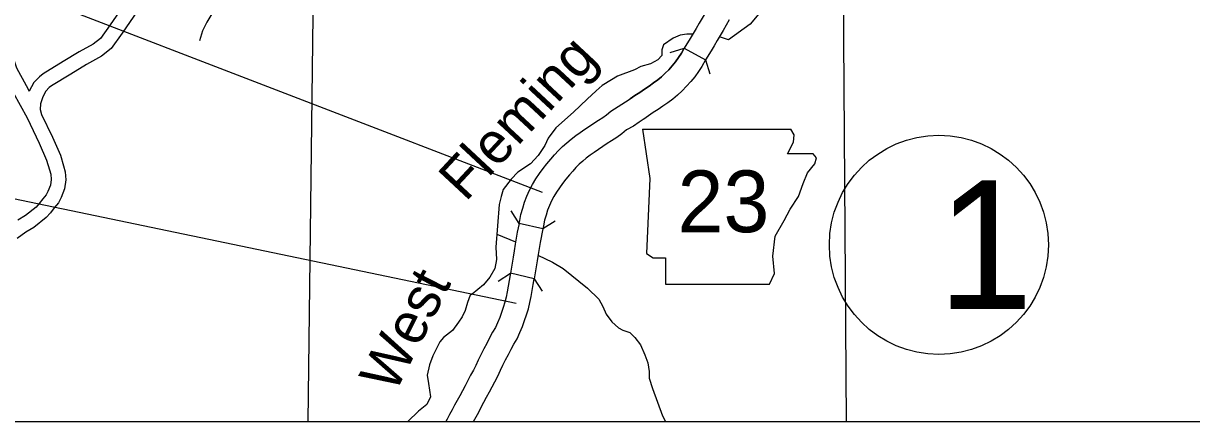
# Model space of a CAD drawing. Extents: x 0 to 3171, y 0 to 2059.
# Drawn here: x 1303 to 1502.8, y 254.4 to 322.5 of the extents above; entities that cross this region are included whole.
import ezdxf

# ---------------------------------------------------------------- set-up
doc = ezdxf.new("R2010")
doc.units = 0
for name, color, linetype in [('Default', 7, 'Continuous'), ('Level 10', 7, 'Continuous'), ('Level 21', 7, 'Continuous'), ('Level 35', 7, 'Continuous'), ('Level 37', 7, 'Continuous'), ('Level 4', 7, 'Continuous'), ('Level 46', 7, 'Continuous'), ('Level 5', 7, 'Continuous')]:
    doc.layers.add(name, color=color, linetype=linetype)

msp = doc.modelspace()

# ---------------------------------------------------------------- linework, layer by layer
at = {"layer": 'Default'}
for p, q in [((990.73, 447.98), (1391.7, 293.66)), ((1029.42, 433.09), (1391.7, 293.66)), ((987.22, 357.79), (1387.27, 274.68)), ((1029.42, 349.02), (1387.27, 274.68)), ((1029.42, 254.41), (2119.81, 254.41))]:
    msp.add_line(p, q, dxfattribs=at)
msp.add_lwpolyline([(2119.81, 1254.61), (1029.42, 1254.61), (1029.42, 254.41), (2119.81, 254.41)], close=True, dxfattribs=at)
msp.add_lwpolyline([(2119.81, 1254.61), (1029.42, 1254.61), (1029.42, 254.41), (2119.81, 254.41)], close=True, dxfattribs=at)
msp.add_lwpolyline([(2119.81, 1254.61), (1029.42, 1254.61), (1029.42, 254.41), (2119.81, 254.41)], close=True, dxfattribs=at)
msp.add_circle((1459.55, 284.64), 18.73, dxfattribs=at)
msp.add_circle((1459.55, 284.64), 18.73, dxfattribs=at)
at = {"layer": 'Level 10'}
for p, q in [((1409.2, 311.25), (1409.21, 311.25)), ((1411.54, 307.8), (1411.53, 307.8))]:
    msp.add_line(p, q, dxfattribs=at)
for points in [[(1420.06, 325.17), (1419.55, 324.28), (1419.05, 323.41), (1418.53, 322.53), (1418.02, 321.65), (1417.51, 320.77), (1417.01, 319.91), (1415.96, 318.25)], [(1423.7, 323.14), (1422.64, 321.31), (1422.13, 320.44), (1421.63, 319.56), (1421.12, 318.68), (1420.6, 317.79), (1419.63, 316.29)], [(1415.96, 318.25), (1415.52, 317.4), (1415.02, 316.65), (1414.49, 315.93), (1413.94, 315.25), (1413.36, 314.59), (1412.75, 313.97), (1412.12, 313.39), (1411.46, 312.84), (1410.75, 312.32), (1410, 311.79), (1409.2, 311.25)], [(1409.2, 311.25), (1410, 311.79), (1410.75, 312.32), (1411.46, 312.84), (1412.12, 313.39), (1412.75, 313.97), (1413.36, 314.59), (1413.94, 315.25), (1414.49, 315.93), (1415.02, 316.65), (1415.52, 317.4), (1415.96, 318.25)], [(1415.96, 318.25), (1419.63, 316.29), (1419.03, 315.15), (1418.43, 314.26), (1417.79, 313.39), (1417.12, 312.55), (1416.41, 311.75), (1415.65, 310.98), (1414.86, 310.25), (1414.04, 309.57), (1413.19, 308.94), (1412.36, 308.36), (1411.54, 307.8)], [(1409.21, 311.25), (1408.39, 310.7), (1407.56, 310.15), (1406.77, 309.6), (1406.74, 309.58)], [(1406.74, 309.58), (1406.77, 309.6), (1407.56, 310.15), (1408.39, 310.7), (1409.21, 311.25)], [(1391.81, 287.39), (1387.75, 288.31), (1387.86, 288.8), (1388.08, 289.85), (1388.37, 290.92), (1388.7, 291.95), (1389.08, 292.96), (1389.52, 293.97), (1390.04, 294.96), (1390.62, 295.91), (1391.24, 296.82), (1391.88, 297.68), (1392.52, 298.51), (1393.17, 299.28), (1393.81, 300.03), (1394.49, 300.76), (1395.19, 301.44), (1395.91, 302.1), (1396.67, 302.73), (1397.45, 303.31), (1398.22, 303.86), (1398.99, 304.4), (1399.77, 304.92), (1400.56, 305.45), (1401.36, 305.95), (1402.07, 306.4), (1402.7, 306.89), (1403.44, 307.52), (1405.97, 309.08), (1406.74, 309.58)], [(1411.53, 307.8), (1410.71, 307.25), (1409.91, 306.7), (1409.09, 306.14), (1408.99, 306.07)], [(1408.99, 306.07), (1408.28, 305.62), (1407.3, 304.94), (1406.11, 304.32), (1405.33, 303.65), (1404.45, 302.98), (1403.58, 302.43), (1402.82, 301.95), (1402.09, 301.46), (1401.35, 300.96), (1400.62, 300.45), (1399.91, 299.95), (1399.25, 299.45), (1398.64, 298.95), (1398.05, 298.41), (1397.48, 297.85), (1396.92, 297.25), (1396.35, 296.59), (1395.76, 295.88), (1395.19, 295.15), (1394.64, 294.41), (1394.13, 293.66), (1393.67, 292.91), (1393.28, 292.16), (1392.94, 291.39), (1392.63, 290.58), (1392.36, 289.74), (1392.13, 288.88), (1391.93, 287.91), (1391.81, 287.39)], [(1387.75, 288.31), (1387.45, 286.81), (1387.26, 285.8), (1387.07, 284.73), (1386.89, 283.64), (1386.72, 282.56), (1386.56, 281.51), (1386.29, 279.77)], [(1391.81, 287.39), (1391.36, 285.04), (1391.18, 284.03), (1391, 282.98), (1390.84, 281.93), (1390.68, 280.88), (1390.36, 278.85)], [(1386.29, 279.77), (1386.24, 279.52), (1386.08, 278.54), (1385.91, 277.56), (1385.74, 276.61), (1385.55, 275.71), (1385.33, 274.83), (1385.06, 273.95), (1384.77, 273.08), (1384.44, 272.2), (1384.08, 271.32), (1383.71, 270.51), (1383.22, 269.69), (1382.71, 268.72), (1382.23, 267.79), (1381.75, 266.86), (1381.28, 265.93), (1380.78, 264.95), (1380.38, 264.01), (1379.95, 263.22), (1379.47, 262.33), (1378.99, 261.43), (1378.52, 260.55), (1378.07, 259.68), (1377.62, 258.84), (1377.18, 258.01), (1376.74, 257.21), (1376.31, 256.41), (1375.87, 255.61), (1375.44, 254.82), (1375.22, 254.41)], [(1379.96, 254.41), (1380.4, 255.21), (1380.85, 256.04), (1381.3, 256.88), (1381.75, 257.73), (1382.21, 258.6), (1382.67, 259.48), (1383.14, 260.36), (1383.61, 261.23), (1384.14, 262.2), (1384.56, 263.19), (1385, 264.05), (1385.46, 264.97), (1385.92, 265.87), (1386.4, 266.78), (1386.86, 267.65), (1387.41, 268.58), (1387.91, 269.67), (1388.32, 270.68), (1388.69, 271.68), (1389.03, 272.68), (1389.34, 273.71), (1389.61, 274.77), (1389.83, 275.82), (1390.02, 276.84), (1390.19, 277.84), (1390.35, 278.84), (1390.36, 278.85), (1386.29, 279.77)]]:
    msp.add_lwpolyline(points, dxfattribs=at)
at = {"layer": 'Level 21'}
for p, q in [((1408.86, 304.44), (1410.13, 295.98)), ((1434.8, 303.45), (1434.22, 304.42)), ((1433.67, 300.21), (1434.66, 302.18)), ((1434.66, 302.18), (1434.8, 303.45)), ((1438.04, 300.21), (1433.67, 300.21)), ((1438.61, 299.5), (1438.04, 300.21)), ((1437.06, 296.96), (1438.33, 298.52)), ((1438.33, 298.52), (1438.61, 299.5)), ((1410.13, 295.98), (1409.56, 283.15)), ((1436.35, 295.13), (1437.06, 296.96)), ((1435.51, 292.88), (1436.35, 295.13)), ((1434.1, 290.76), (1435.51, 292.88)), ((1433.11, 288.79), (1434.1, 290.76)), ((1431.56, 286.11), (1433.11, 288.79)), ((1431.13, 282.73), (1431.56, 286.11)), ((1409.56, 283.15), (1410.69, 282.44)), ((1410.69, 282.44), (1412.81, 282.44)), ((1412.81, 282.44), (1412.81, 277.93)), ((1431.42, 279.76), (1431.13, 282.73)), ((1430.57, 277.93), (1431.42, 279.76)), ((1412.81, 277.93), (1430.57, 277.93))]:
    msp.add_line(p, q, dxfattribs=at)
msp.add_lwpolyline([(1408.86, 304.44), (1434.22, 304.42)], dxfattribs=at)
at = {"layer": 'Level 35'}
for points in [[(1340.46, 342.46), (1340.44, 341.49), (1340.03, 340.5), (1338.97, 334.4), (1338.1, 330.72), (1337.44, 329.23), (1336.64, 327.8), (1335.23, 324.13), (1334.37, 322.74), (1333.6, 321.21), (1333.09, 319.5)], [(1433.23, 341.73), (1433.18, 338.93), (1432.74, 337.66), (1432.04, 337.09), (1431, 336.1), (1430.04, 334.76), (1429.88, 333.88), (1430.12, 333.09), (1431.35, 331.46), (1431.53, 330.45), (1431.13, 328.69), (1430.15, 327.19), (1428.76, 324.12), (1427.27, 322.36), (1423.58, 319.72), (1422, 320.21)], [(1417.44, 320.64), (1416.46, 320.66), (1415.31, 320.48), (1414.08, 320), (1412.46, 318.86), (1412.19, 317.98), (1412.15, 317.01), (1411.49, 316.26), (1410.22, 315.6), (1408.57, 315.15), (1407.51, 314.59), (1404.6, 313.46), (1403.55, 312.87), (1401.99, 311.88), (1400.96, 310.98), (1399.39, 309.57), (1397.05, 307.31)], [(1397.05, 307.31), (1394.05, 304.65), (1392.72, 302.86), (1392.17, 301.6), (1391.01, 299.94), (1389.7, 298.52), (1387.56, 297.07), (1386.42, 295.88), (1385.05, 294.11), (1384.67, 292.9), (1384.37, 291.55), (1383.78, 284.22), (1383.89, 282.16), (1383.61, 280.62), (1382.73, 279.09), (1381.67, 277.83), (1379.76, 276.2), (1379.37, 276.04), (1378.93, 274.79), (1378.55, 273.4), (1378.03, 272.34), (1377.38, 271.43), (1376.37, 269.99)], [(1383.96, 286.45), (1387.14, 285.15)], [(1390.98, 282.87), (1393.49, 281.68), (1395.28, 280.62), (1399.45, 277.24), (1401.39, 275.34), (1402.1, 274.1), (1402.67, 272.81), (1403.62, 271.47), (1404.73, 270.43), (1405.5, 270.03), (1406.69, 269.63), (1407.56, 268.77), (1408.49, 267.52), (1409.26, 265.83), (1409.8, 264.44), (1410.02, 262.99), (1410, 261.84), (1410.56, 260.07), (1412.29, 255.41), (1412.82, 254.41)], [(1376.37, 269.99), (1374.85, 268.8), (1374.18, 268.06), (1373, 265.64), (1372.42, 264.12), (1372.06, 262.37), (1372.25, 260.95), (1372.59, 258.63), (1371.98, 257.33), (1370.55, 256.23), (1368.74, 254.41)]]:
    msp.add_lwpolyline(points, dxfattribs=at)
at = {"layer": 'Level 37'}
for points in [[(1413.57, 317.53), (1415.96, 318.25)], [(1419.63, 316.29), (1420.36, 313.9)], [(1387.75, 288.31), (1386.42, 290.43)], [(1393.93, 288.71), (1391.81, 287.39)], [(1384.17, 278.44), (1386.29, 279.77)], [(1390.35, 278.85), (1391.68, 276.73)]]:
    msp.add_lwpolyline(points, dxfattribs=at)
at = {"layer": 'Level 4'}
msp.add_lwpolyline([(1353.05, 369.99), (1352.55, 329.16), (1352.54, 328.54), (1351.62, 254.41)], dxfattribs=at)
at = {"layer": 'Level 46'}
for points in [[(1290.87, 447.32), (1290.79, 437.11), (1290.94, 425.92), (1290.82, 398.2), (1290.43, 360.87), (1290.07, 336.71), (1290.09, 334.82), (1290.33, 333.6), (1290.85, 332.29), (1293.09, 328.93), (1296.58, 324.18), (1298.28, 321.93), (1299.78, 319.57), (1301.09, 317.14), (1301.84, 314.92), (1303.47, 311.89), (1304, 310.91)], [(1341.18, 362.1), (1337.59, 358.69), (1333.73, 354.44), (1332.2, 352.75), (1331.15, 351.58), (1329.94, 349.79), (1329.07, 347.36), (1327.22, 343.15), (1324.87, 337.13), (1324.26, 335.78), (1323.74, 334.14), (1323.51, 332.65), (1323.28, 331.92), (1321.85, 328.67), (1320.39, 325.94), (1317.84, 322.26), (1316.17, 319.94), (1314.93, 318.97), (1312.54, 317.64), (1309.78, 315.97), (1306.37, 313.88), (1305.73, 313.39), (1304.76, 312.39), (1304, 310.91)], [(1322.52, 324.63), (1319.88, 320.82), (1317.99, 318.2), (1316.32, 316.88), (1313.79, 315.47), (1311.08, 313.84), (1307.78, 311.81), (1307.39, 311.52), (1306.82, 310.92), (1306.32, 309.96), (1305.94, 308.75), (1305.85, 307.76), (1306.11, 306.94)], [(1301.27, 310.7), (1303.62, 306.36), (1305.69, 302), (1306.97, 299.1), (1307.46, 297.48), (1307.66, 296.73), (1307.72, 295.84), (1307.6, 294.85), (1307.17, 293.79), (1306.86, 293.2), (1306.31, 292.5), (1305.69, 291.72), (1305.16, 291.1), (1303.33, 289.65), (1302.04, 288.87)], [(1306.11, 306.94), (1307.97, 303.04), (1309.32, 299.96), (1309.87, 298.16), (1310.13, 297.14), (1310.23, 295.77), (1310.04, 294.22), (1309.44, 292.75), (1308.97, 291.85), (1308.28, 290.95), (1307.61, 290.12), (1306.9, 289.29), (1304.76, 287.59), (1303.41, 286.78), (1301.94, 285.74)]]:
    msp.add_lwpolyline(points, dxfattribs=at)
at = {"layer": 'Level 5'}
msp.add_lwpolyline([(1443.19, 328.08), (1443.71, 254.41)], dxfattribs=at)

# ---------------------------------------------------------------- texts
at = {"layer": 'Default'}
msp.add_text('1', height=22, dxfattribs=at).set_placement((1459.3, 273.68))
msp.add_text('1', height=22, dxfattribs=at).set_placement((1459.3, 273.68))
at = {"layer": 'Level 21'}
msp.add_text('23', height=10.56, dxfattribs=at).set_placement((1414.85, 286.8))
at = {"layer": 'Level 35'}
for s, rotation, p in [('Fleming', 47.0556, (1378.59, 291.85)), ('West', 63.059, (1366.49, 259.01))]:
    msp.add_text(s, height=7.04, rotation=rotation, dxfattribs=at).set_placement(p)

doc.saveas('drawing.dxf')
